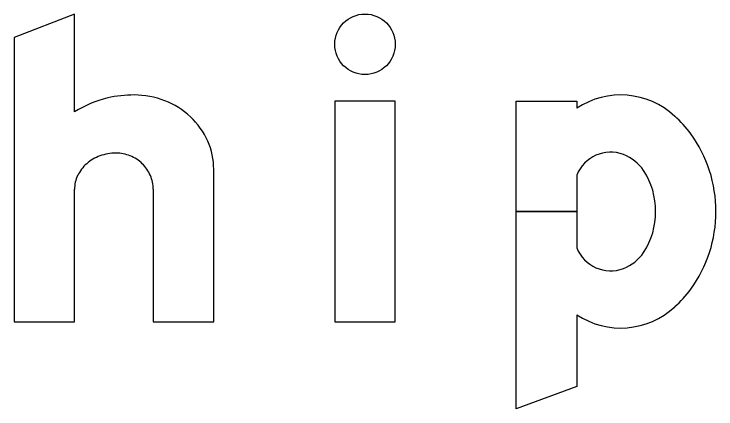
# Model space of a CAD drawing. Extents: x 1806251 to 1809821, y 414895 to 422886.
# Drawn here: x 1809677.5258 to 1809677.897, y 415042.1511 to 415042.3599 of the extents above; entities that cross this region are included whole.
import ezdxf

# ---------------------------------------------------------------- set-up
doc = ezdxf.new("R2010")
doc.units = 0
for name, color, linetype in [('GSBWFILL', 7, 'Continuous'), ('GSCOLORFILL', 7, 'Continuous'), ('GSOUTLINE', 7, 'Continuous')]:
    doc.layers.add(name, color=color, linetype=linetype)

msp = doc.modelspace()

# ---------------------------------------------------------------- linework, layer by layer
at = {"layer": 'GSBWFILL'}
for p, q in [((1809677.82342, 415042.27465), (1809677.82342, 415042.25547)), ((1809677.82342, 415042.25547), (1809677.79142, 415042.25547)), ((1809677.79142, 415042.25546), (1809677.82342, 415042.25546)), ((1809677.82342, 415042.25546), (1809677.82342, 415042.2363))]:
    msp.add_line(p, q, dxfattribs=at)
for points in [[(1809677.55782, 415042.30809), (1809677.55782, 415042.35987), (1809677.52582, 415042.34752), (1809677.52582, 415042.19707), (1809677.55782, 415042.19707), (1809677.55782, 415042.26725)], [(1809677.79142, 415042.25547), (1809677.79142, 415042.31387), (1809677.82342, 415042.31387), (1809677.82342, 415042.31006)], [(1809677.59942, 415042.26725), (1809677.59942, 415042.19707), (1809677.63142, 415042.19707), (1809677.63142, 415042.27778)], [(1809677.82342, 415042.20088), (1809677.82342, 415042.16286), (1809677.79142, 415042.15107), (1809677.79142, 415042.25546)]]:
    msp.add_lwpolyline(points, dxfattribs=at)
msp.add_lwpolyline([(1809677.69542, 415042.19707), (1809677.72742, 415042.19707), (1809677.72742, 415042.31387), (1809677.69542, 415042.31387)], close=True, dxfattribs=at)
msp.add_ellipse((1809677.71142, 415042.34387), major_axis=(0, 0.016), ratio=0.99999, dxfattribs=at)
for centre, major_axis, ratio, start_param, end_param in [((1809677.84662, 415042.27518), (0, 0.04189), 0.999997, 5.531582, 6.870178), ((1809677.58932, 415042.25307), (0, 0.064), 0.999993, 0, 0.219986), ((1809677.58932, 415042.27202), (0, 0.04505), 0.999993, 5.914285, 6.283185), ((1809677.58877, 415042.2595), (0, 0.05762), 0.999993, 0.235088, 0.567132), ((1809677.5904, 415042.27483), (0, 0.04204), 0.999993, 5.532258, 5.914285), ((1809677.59208, 415042.27663), (0, 0.03959), 0.999993, 5.130076, 5.532258), ((1809677.84238, 415042.26717), (0, 0.0507), 0.999997, 5.330424, 5.578482), ((1809677.82703, 415042.25547), (0, 0.06999), 0.999997, 4.712389, 5.339507), ((1809677.59468, 415042.27778), (0, 0.03674), 0.999993, 4.712389, 5.130076), ((1809677.84129, 415042.26763), (0, 0.0192), 0.999997, 5.918977, 7.479923), ((1809677.5787, 415042.26413), (0, 0.02202), 0.999993, 0.345704, 0.715718), ((1809677.57977, 415042.26115), (0, 0.02519), 0.999993, 0, 0.345704), ((1809677.57977, 415042.26612), (0, 0.02021), 0.999993, 5.900624, 6.283185), ((1809677.57999, 415042.26667), (0, 0.01962), 0.999993, 5.51227, 5.900624), ((1809677.84015, 415042.26464), (0, 0.0224), 0.999997, 5.303244, 5.918977), ((1809677.57704, 415042.26603), (0, 0.0195), 0.999993, 0.715718, 1.126231), ((1809677.58033, 415042.26702), (0, 0.01913), 0.999993, 5.115435, 5.51227), ((1809677.82806, 415042.25653), (0, 0.03695), 0.999997, 4.683658, 5.303244), ((1809677.57449, 415042.26725), (0, 0.01667), 0.999993, 1.126231, 1.570796), ((1809677.58086, 415042.26725), (0, 0.01856), 0.999993, 4.712389, 5.115435), ((1809677.82806, 415042.25441), (0, 0.03695), 0.999997, 4.121534, 4.74112), ((1809677.82703, 415042.25547), (0, 0.06999), 0.999997, 4.085271, 4.712389), ((1809677.84129, 415042.24331), (0, 0.0192), 0.999997, 1.944855, 3.5058), ((1809677.84015, 415042.2463), (0, 0.0224), 0.999997, 3.5058, 4.121534), ((1809677.84238, 415042.24378), (0, 0.0507), 0.999997, 3.846296, 4.094354), ((1809677.84662, 415042.23576), (0, 0.04189), 0.999997, 2.5546, 3.893196)]:
    msp.add_ellipse(centre, major_axis=major_axis, ratio=ratio, start_param=start_param, end_param=end_param, dxfattribs=at)
at = {"layer": 'GSCOLORFILL'}
for p, q in [((1809677.82342, 415042.27465), (1809677.82342, 415042.25547)), ((1809677.82342, 415042.25547), (1809677.79142, 415042.25547)), ((1809677.79142, 415042.25546), (1809677.82342, 415042.25546)), ((1809677.82342, 415042.25546), (1809677.82342, 415042.2363))]:
    msp.add_line(p, q, dxfattribs=at)
for points in [[(1809677.55782, 415042.30809), (1809677.55782, 415042.35987), (1809677.52582, 415042.34752), (1809677.52582, 415042.19707), (1809677.55782, 415042.19707), (1809677.55782, 415042.26725)], [(1809677.79142, 415042.25547), (1809677.79142, 415042.31387), (1809677.82342, 415042.31387), (1809677.82342, 415042.31006)], [(1809677.59942, 415042.26725), (1809677.59942, 415042.19707), (1809677.63142, 415042.19707), (1809677.63142, 415042.27778)], [(1809677.82342, 415042.20088), (1809677.82342, 415042.16286), (1809677.79142, 415042.15107), (1809677.79142, 415042.25546)]]:
    msp.add_lwpolyline(points, dxfattribs=at)
msp.add_lwpolyline([(1809677.69542, 415042.19707), (1809677.72742, 415042.19707), (1809677.72742, 415042.31387), (1809677.69542, 415042.31387)], close=True, dxfattribs=at)
msp.add_ellipse((1809677.71142, 415042.34387), major_axis=(0, 0.016), ratio=0.99999, dxfattribs=at)
for centre, major_axis, ratio, start_param, end_param in [((1809677.84662, 415042.27518), (0, 0.04189), 0.999997, 5.531582, 6.870178), ((1809677.58932, 415042.25307), (0, 0.064), 0.999993, 0, 0.219986), ((1809677.58932, 415042.27202), (0, 0.04505), 0.999993, 5.914285, 6.283185), ((1809677.58877, 415042.2595), (0, 0.05762), 0.999993, 0.235088, 0.567132), ((1809677.5904, 415042.27483), (0, 0.04204), 0.999993, 5.532258, 5.914285), ((1809677.59208, 415042.27663), (0, 0.03959), 0.999993, 5.130076, 5.532258), ((1809677.84238, 415042.26717), (0, 0.0507), 0.999997, 5.330424, 5.578482), ((1809677.82703, 415042.25547), (0, 0.06999), 0.999997, 4.712389, 5.339507), ((1809677.59468, 415042.27778), (0, 0.03674), 0.999993, 4.712389, 5.130076), ((1809677.84129, 415042.26763), (0, 0.0192), 0.999997, 5.918977, 7.479923), ((1809677.5787, 415042.26413), (0, 0.02202), 0.999993, 0.345704, 0.715718), ((1809677.57977, 415042.26115), (0, 0.02519), 0.999993, 0, 0.345704), ((1809677.57977, 415042.26612), (0, 0.02021), 0.999993, 5.900624, 6.283185), ((1809677.57999, 415042.26667), (0, 0.01962), 0.999993, 5.51227, 5.900624), ((1809677.84015, 415042.26464), (0, 0.0224), 0.999997, 5.303244, 5.918977), ((1809677.57704, 415042.26603), (0, 0.0195), 0.999993, 0.715718, 1.126231), ((1809677.58033, 415042.26702), (0, 0.01913), 0.999993, 5.115435, 5.51227), ((1809677.82806, 415042.25653), (0, 0.03695), 0.999997, 4.683658, 5.303244), ((1809677.57449, 415042.26725), (0, 0.01667), 0.999993, 1.126231, 1.570796), ((1809677.58086, 415042.26725), (0, 0.01856), 0.999993, 4.712389, 5.115435), ((1809677.82806, 415042.25441), (0, 0.03695), 0.999997, 4.121534, 4.74112), ((1809677.82703, 415042.25547), (0, 0.06999), 0.999997, 4.085271, 4.712389), ((1809677.84129, 415042.24331), (0, 0.0192), 0.999997, 1.944855, 3.5058), ((1809677.84015, 415042.2463), (0, 0.0224), 0.999997, 3.5058, 4.121534), ((1809677.84238, 415042.24378), (0, 0.0507), 0.999997, 3.846296, 4.094354), ((1809677.84662, 415042.23576), (0, 0.04189), 0.999997, 2.5546, 3.893196)]:
    msp.add_ellipse(centre, major_axis=major_axis, ratio=ratio, start_param=start_param, end_param=end_param, dxfattribs=at)
at = {"layer": 'GSOUTLINE'}
msp.add_line((1809677.82342, 415042.27465), (1809677.82342, 415042.2363), dxfattribs=at)
for points in [[(1809677.55782, 415042.30809), (1809677.55782, 415042.35987), (1809677.52582, 415042.34752), (1809677.52582, 415042.19707), (1809677.55782, 415042.19707), (1809677.55782, 415042.26725)], [(1809677.82342, 415042.20088), (1809677.82342, 415042.16286), (1809677.79142, 415042.15107), (1809677.79142, 415042.31387), (1809677.82342, 415042.31387), (1809677.82342, 415042.31006)], [(1809677.59942, 415042.26725), (1809677.59942, 415042.19707), (1809677.63142, 415042.19707), (1809677.63142, 415042.27778)]]:
    msp.add_lwpolyline(points, dxfattribs=at)
msp.add_lwpolyline([(1809677.69542, 415042.19707), (1809677.72742, 415042.19707), (1809677.72742, 415042.31387), (1809677.69542, 415042.31387)], close=True, dxfattribs=at)
msp.add_ellipse((1809677.71142, 415042.34387), major_axis=(0, 0.016), ratio=0.99999, dxfattribs=at)
for centre, major_axis, ratio, start_param, end_param in [((1809677.84662, 415042.27518), (0, 0.04189), 0.999997, 5.531582, 6.870178), ((1809677.58932, 415042.25307), (0, 0.064), 0.999993, 0, 0.219986), ((1809677.58932, 415042.27202), (0, 0.04505), 0.999993, 5.914285, 6.283185), ((1809677.58877, 415042.2595), (0, 0.05762), 0.999993, 0.235088, 0.567132), ((1809677.5904, 415042.27483), (0, 0.04204), 0.999993, 5.532258, 5.914285), ((1809677.59208, 415042.27663), (0, 0.03959), 0.999993, 5.130076, 5.532258), ((1809677.84238, 415042.26717), (0, 0.0507), 0.999997, 5.330424, 5.578482), ((1809677.82703, 415042.25547), (0, 0.06999), 0.999997, 4.712389, 5.339507), ((1809677.59468, 415042.27778), (0, 0.03674), 0.999993, 4.712389, 5.130076), ((1809677.84129, 415042.26763), (0, 0.0192), 0.999997, 5.918977, 7.479923), ((1809677.5787, 415042.26413), (0, 0.02202), 0.999993, 0.345704, 0.715718), ((1809677.57977, 415042.26115), (0, 0.02519), 0.999993, 0, 0.345704), ((1809677.57977, 415042.26612), (0, 0.02021), 0.999993, 5.900624, 6.283185), ((1809677.57999, 415042.26667), (0, 0.01962), 0.999993, 5.51227, 5.900624), ((1809677.84015, 415042.26464), (0, 0.0224), 0.999997, 5.303244, 5.918977), ((1809677.57704, 415042.26603), (0, 0.0195), 0.999993, 0.715718, 1.126231), ((1809677.58033, 415042.26702), (0, 0.01913), 0.999993, 5.115435, 5.51227), ((1809677.82806, 415042.25653), (0, 0.03695), 0.999997, 4.683658, 5.303244), ((1809677.57449, 415042.26725), (0, 0.01667), 0.999993, 1.126231, 1.570796), ((1809677.58086, 415042.26725), (0, 0.01856), 0.999993, 4.712389, 5.115435), ((1809677.82806, 415042.25441), (0, 0.03695), 0.999997, 4.121534, 4.74112), ((1809677.82703, 415042.25547), (0, 0.06999), 0.999997, 4.085271, 4.712389), ((1809677.84129, 415042.24331), (0, 0.0192), 0.999997, 1.944855, 3.5058), ((1809677.84015, 415042.2463), (0, 0.0224), 0.999997, 3.5058, 4.121534), ((1809677.84238, 415042.24378), (0, 0.0507), 0.999997, 3.846296, 4.094354), ((1809677.84662, 415042.23576), (0, 0.04189), 0.999997, 2.5546, 3.893196)]:
    msp.add_ellipse(centre, major_axis=major_axis, ratio=ratio, start_param=start_param, end_param=end_param, dxfattribs=at)

doc.saveas('drawing.dxf')
